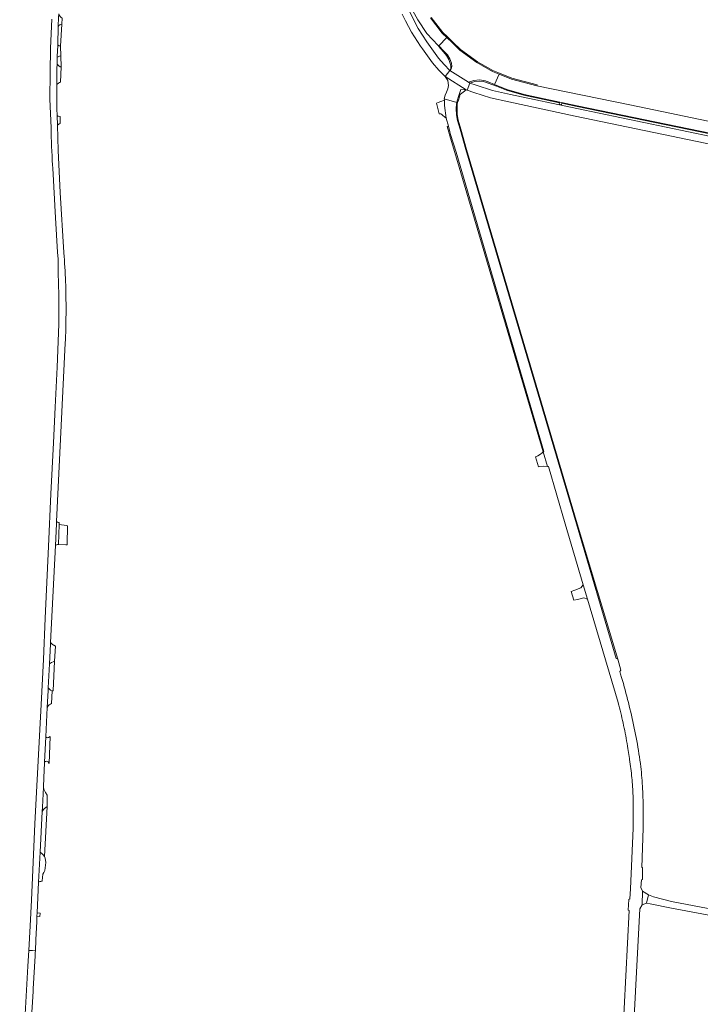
# Model space of a CAD drawing. Extents: x 152825 to 164088, y 457113 to 463005.
# Tile 266 of 364: x 159073 to 159383, y 460032 to 460479. Entities that reach past the tile are written whole.
import ezdxf

# ---------------------------------------------------------------- set-up
doc = ezdxf.new("R2010")
doc.units = 0
doc.header["$LTSCALE"] = 0.5
for name, color, linetype, lineweight in [('B-PV-VH-GESLOTENVERHARDING_ASFALT-GV', 251, 'CONTINUOUS', 18), ('B-PV-VH-GESLOTENVERHARDING_BETON-GV', 251, 'CONTINUOUS', 18), ('B-PV-VH-HALFVERHARDING_GRASBETONSTEEN-GV', 251, 'CONTINUOUS', 18), ('B-PV-VH-HALFVERHARDING_PUIN-GV', 251, 'CONTINUOUS', 18), ('B-PV-VH-ONVERHARD_ZAND-GV', 251, 'CONTINUOUS', 18), ('B-PV-VH-OPENVERHARDING_BETONSTRAATSTEEN-GV', 251, 'CONTINUOUS', 18)]:
    doc.layers.add(name, color=color, linetype=linetype, lineweight=lineweight)

msp = doc.modelspace()

# ---------------------------------------------------------------- linework, layer by layer
at = {"layer": 'B-PV-VH-GESLOTENVERHARDING_ASFALT-GV', "flags": 128}
for points in [[(159250.033, 460487.005), (159254.42, 460479.105), (159258.545, 460472.926), (159263.671, 460467.516), (159263.93, 460467.254), (159267.603, 460471.092), (159265.5, 460473.136), (159260.183, 460480.009)], [(159087.97, 460479.372), (159087.421, 460466.309), (159087.237, 460455.209), (159087.127, 460443.048), (159087.642, 460430.065), (159087.703, 460427.949), (159087.771, 460425.834), (159087.847, 460423.719), (159087.931, 460421.604), (159088.023, 460419.49), (159088.123, 460417.376), (159088.231, 460415.262), (159088.348, 460413.149), (159088.436, 460411.63), (159089.726, 460389.059), (159090.657, 460373.488), (159090.816, 460370.291), (159090.886, 460364.3), (159091.222, 460354.023), (159091.224, 460340.741), (159090.45, 460321.206), (159089.543, 460303.113), (159088.721, 460286.863), (159087.626, 460263.671), (159086.482, 460239.717), (159084.989, 460207.168), (159084.204, 460188.274), (159083.162, 460167.866), (159081.782, 460142.359), (159080.932, 460125.178), (159080.219, 460113.616), (159079.388, 460092.799), (159078.741, 460078.874), (159078.109, 460067.222), (159077.514, 460056.127), (159079.23, 460056.038), (159080.54, 460055.97), (159080.81, 460060.86), (159081.13, 460069.26), (159081.247, 460071.62), (159081.323, 460073.132), (159082.02, 460087.157), (159082.698, 460100.804), (159083.614, 460119.221), (159083.71, 460121.16), (159084.156, 460130.299), (159084.37, 460134.69), (159084.69, 460141.15), (159084.719, 460141.736), (159085.284, 460153.142), (159085.29, 460153.26), (159085.951, 460166.469), (159086.34, 460174.24), (159086.406, 460175.53), (159086.961, 460186.378), (159087.42, 460195.35), (159087.455, 460196.07), (159089.617, 460240.201), (159090.097, 460250), (159090.147, 460251.026), (159094.113, 460332.12), (159094.185, 460333.764), (159094.249, 460335.409), (159094.304, 460337.054), (159094.352, 460338.7), (159094.392, 460340.345), (159094.424, 460341.991), (159094.447, 460343.637), (159094.463, 460345.283), (159094.471, 460346.929), (159094.471, 460348.575), (159094.462, 460350.221), (159094.446, 460351.867), (159094.422, 460353.513), (159094.39, 460355.159), (159094.35, 460356.804), (159094.301, 460358.45), (159094.245, 460360.095), (159094.181, 460361.74), (159094.109, 460363.384), (159094.029, 460365.028), (159093.94, 460366.672), (159093.844, 460368.315), (159093.74, 460369.958), (159093.628, 460371.6), (159093.508, 460373.242), (159093.496, 460373.398), (159091.857, 460400.66), (159090.911, 460419.688), (159090.525, 460431.271), (159090.381, 460435.609), (159090.277, 460438.729), (159090.25, 460440.77), (159090.291, 460449.713), (159090.3, 460451.6), (159090.36, 460456.97), (159090.409, 460458.957), (159090.489, 460462.141), (159090.5, 460462.59), (159090.69, 460467.3), (159090.704, 460467.823), (159090.928, 460476.079), (159090.93, 460476.15), (159091.1, 460480.36)], [(159351.397, 460000), (159355.25, 460074.99), (159356.34, 460076.84), (159356.52, 460083.09), (159355.82, 460084.64), (159355.825, 460084.725), (159356.02, 460088.17), (159356.53, 460088.35), (159356.59, 460093.86), (159356.23, 460093.87), (159356.771, 460111.65), (159356.809, 460112.924), (159356.839, 460114.198), (159356.86, 460115.472), (159356.874, 460116.747), (159356.88, 460118.021), (159356.878, 460119.295), (159356.868, 460120.57), (159356.849, 460121.844), (159356.823, 460123.118), (159356.789, 460124.392), (159356.747, 460125.666), (159356.697, 460126.94), (159356.638, 460128.213), (159356.572, 460129.485), (159356.498, 460130.758), (159356.416, 460132.029), (159356.326, 460133.301), (159356.228, 460134.571), (159356.122, 460135.841), (159356.008, 460137.111), (159355.885, 460138.379), (159355.755, 460139.647), (159355.618, 460140.914), (159355.597, 460141.097), (159355.38, 460142.566), (159355.155, 460144.034), (159354.923, 460145.501), (159354.682, 460146.967), (159354.434, 460148.431), (159354.178, 460149.894), (159353.913, 460151.356), (159353.641, 460152.816), (159353.361, 460154.275), (159353.074, 460155.732), (159352.778, 460157.187), (159352.475, 460158.641), (159352.163, 460160.093), (159351.844, 460161.544), (159351.517, 460162.993), (159351.183, 460164.44), (159350.84, 460165.885), (159350.49, 460167.329), (159350.132, 460168.77), (159349.766, 460170.209), (159349.393, 460171.647), (159349.011, 460173.082), (159348.622, 460174.516), (159348.226, 460175.947), (159347.821, 460177.376), (159347.409, 460178.803), (159346.989, 460180.228), (159346.562, 460181.65), (159346.189, 460182.869), (159346.69, 460183.57), (159345.26, 460188.52), (159344.59, 460188.74), (159326.47, 460250), (159276.202, 460420.17), (159273.613, 460429.396), (159272.491, 460433.391), (159271.929, 460435.995), (159271.841, 460438.607), (159271.905, 460440.948), (159272.067, 460441.542), (159266.431, 460443.232), (159266.443, 460442.634), (159266.49, 460440.243), (159267.271, 460434.461), (159268.291, 460430.723), (159268.965, 460428.248), (159269.31, 460426.984), (159271.75, 460418.997), (159311.72, 460282.92), (159311.39, 460282.79), (159313.27, 460276.09), (159313.73, 460276.13), (159321.438, 460250), (159329.592, 460222.358), (159331.525, 460215.804), (159345.39, 460168.798), (159345.415, 460168.707), (159345.729, 460167.563), (159346.035, 460166.416), (159346.334, 460165.268), (159346.624, 460164.117), (159346.907, 460162.965), (159347.182, 460161.811), (159347.45, 460160.654), (159347.709, 460159.497), (159347.961, 460158.337), (159348.205, 460157.176), (159348.441, 460156.012), (159348.669, 460154.848), (159348.889, 460153.682), (159349.102, 460152.514), (159349.306, 460151.346), (159349.503, 460150.175), (159349.692, 460149.004), (159349.873, 460147.831), (159350.589, 460143.28), (159350.661, 460142.825), (159350.819, 460141.803), (159350.968, 460140.779), (159351.109, 460139.754), (159351.242, 460138.729), (159351.367, 460137.702), (159351.485, 460136.674), (159351.594, 460135.646), (159351.695, 460134.616), (159351.789, 460133.586), (159351.874, 460132.555), (159351.952, 460131.524), (159352.021, 460130.492), (159352.083, 460129.459), (159352.137, 460128.427), (159352.182, 460127.393), (159352.22, 460126.359), (159352.249, 460125.326), (159352.271, 460124.291), (159352.285, 460123.257), (159352.29, 460122.223), (159352.288, 460121.188), (159352.277, 460120.154), (159352.259, 460119.12), (159352.243, 460115.425), (159352.209, 460111.73), (159351.035, 460084.082), (159350.84, 460079.5), (159350.31, 460079.32), (159349.96, 460074.42), (159350.52, 460074.32), (159346.637, 460000)]]:
    msp.add_lwpolyline(points, dxfattribs=at)
for points in [[(159267.603, 460471.092), (159263.93, 460467.254), (159266.268, 460464.885), (159267.841, 460463.291), (159268.99, 460461.412), (159269.741, 460459.387), (159269.907, 460457.991), (159269.605, 460456.884), (159268.975, 460456.085), (159277.479, 460450.785), (159279.884, 460451.57), (159282.419, 460451.839), (159285.087, 460451.394), (159286.205, 460450.918), (159286.291, 460450.882), (159289.273, 460449.701), (159291.388, 460454.471), (159288.301, 460455.707), (159281.278, 460459.717), (159273.557, 460465.305), (159270.009, 460468.754)], [(159268.975, 460456.085), (159266.854, 460453.358), (159276.421, 460447.348), (159276.766, 460447.115), (159277.983, 460450.374), (159277.479, 460450.785)], [(159266.854, 460453.358), (159267.959, 460451.548), (159268.317, 460449.344), (159267.981, 460447.766), (159267.412, 460446.32), (159266.854, 460444.901), (159266.431, 460443.232), (159272.067, 460441.542), (159272.29, 460442.361), (159273.055, 460444.673), (159273.072, 460444.724), (159273.922, 460447.47), (159276.421, 460447.348)], [(159291.388, 460454.471), (159289.273, 460449.701), (159294.873, 460447.484), (159302.708, 460445.247), (159311.892, 460443.254), (159326.809, 460440.1), (159387.952, 460427.488), (159396.907, 460425.628), (159443.775, 460415.91), (159452.498, 460414.115), (159494.655, 460405.337), (159504.941, 460403.182), (159527.329, 460398.451), (159527.4, 460398.436), (159528.489, 460403.59), (159484.672, 460412.685), (159462.888, 460417.224), (159434.552, 460423.11), (159426.86, 460424.648), (159393.675, 460431.589), (159350.83, 460440.507), (159308.513, 460449.188), (159296.978, 460452.231)], [(159080.54, 460055.97), (159079.23, 460056.038), (159077.514, 460056.127), (159077.131, 460048.979), (159075.892, 460027.148), (159075.341, 460015.076), (159074.434, 460000), (159073.4, 459983.57), (159076.644, 459983.275), (159077.375, 460000), (159077.63, 460005.85), (159077.93, 460012.068), (159079.086, 460030.311), (159079.491, 460037.443), (159079.56, 460038.653), (159080.41, 460053.63), (159080.491, 460055.092)]]:
    msp.add_lwpolyline(points, close=True, dxfattribs=at)
at = {"layer": 'B-PV-VH-GESLOTENVERHARDING_BETON-GV', "flags": 128}
for points in [[(159247.307, 460481.682), (159248.854, 460478.714), (159251.582, 460473.481), (159255.616, 460467.16), (159256.462, 460465.966), (159261.035, 460459.513), (159264.006, 460456.283), (159266.854, 460453.358), (159268.975, 460456.085), (159266.355, 460458.758), (159263.785, 460461.685), (159258.521, 460469.114), (159254.615, 460475.235), (159250.412, 460483.297)], [(159387.665, 460426.055), (159326.63, 460438.831), (159296.483, 460445.24), (159288.41, 460447.058), (159280.858, 460449.437), (159277.983, 460450.374), (159276.766, 460447.115), (159279.777, 460446.108), (159287.498, 460443.676), (159295.735, 460441.821), (159325.908, 460435.406), (159389.381, 460422.12)]]:
    msp.add_lwpolyline(points, dxfattribs=at)
at = {"layer": 'B-PV-VH-HALFVERHARDING_GRASBETONSTEEN-GV', "flags": 128}
for points in [[(159260.183, 460480.009), (159265.5, 460473.136), (159267.603, 460471.092), (159270.009, 460468.754), (159273.557, 460465.305), (159281.278, 460459.717), (159288.301, 460455.707), (159291.388, 460454.471), (159296.978, 460452.231), (159308.513, 460449.188), (159308.604, 460449.578), (159297.104, 460452.611), (159291.537, 460454.842), (159288.475, 460456.068), (159281.495, 460460.054), (159273.815, 460465.612), (159270.288, 460469.041), (159267.882, 460471.379), (159265.799, 460473.403), (159260.517, 460480.231)], [(159387.952, 460427.488), (159326.809, 460440.1), (159311.892, 460443.254), (159302.708, 460445.247), (159294.873, 460447.484), (159289.273, 460449.701), (159286.291, 460450.882), (159286.205, 460450.918), (159285.087, 460451.394), (159282.419, 460451.839), (159279.884, 460451.57), (159277.479, 460450.785), (159277.983, 460450.374), (159280.337, 460451.085), (159282.322, 460451.28), (159284.264, 460451.158), (159290.136, 460448.927), (159294.761, 460447.175), (159302.609, 460444.852), (159311.837, 460442.932), (159318.799, 460441.46), (159318.654, 460440.744), (159319.772, 460440.517), (159319.915, 460441.224), (159326.756, 460439.777), (159387.872, 460427.089)]]:
    msp.add_lwpolyline(points, dxfattribs=at)
msp.add_lwpolyline([(159311.39, 460282.79), (159311.72, 460282.92), (159271.75, 460418.997), (159269.31, 460426.984), (159268.965, 460428.248), (159268.291, 460430.723), (159267.762, 460430.579), (159268.436, 460428.104), (159268.783, 460426.832), (159271.225, 460418.84)], close=True, dxfattribs=at)
at = {"layer": 'B-PV-VH-HALFVERHARDING_PUIN-GV', "flags": 128}
for points in [[(159263.93, 460467.254), (159263.792, 460467.118), (159265.992, 460464.613), (159267.414, 460462.928), (159268.467, 460461.029), (159269.126, 460459.334), (159269.387, 460458.098), (159269.35, 460456.968), (159268.975, 460456.085), (159269.605, 460456.884), (159269.907, 460457.991), (159269.741, 460459.387), (159268.99, 460461.412), (159267.841, 460463.291), (159266.268, 460464.885)], [(159273.072, 460444.724), (159273.055, 460444.673), (159272.29, 460442.361), (159272.067, 460441.542), (159271.905, 460440.948), (159271.841, 460438.607), (159271.929, 460435.995), (159272.491, 460433.391), (159273.613, 460429.396), (159276.202, 460420.17), (159326.47, 460250), (159344.59, 460188.74), (159345.26, 460188.52), (159326.758, 460250.085), (159276.49, 460420.253), (159273.902, 460429.477), (159272.782, 460433.463), (159272.228, 460436.032), (159272.238, 460438.647), (159272.287, 460440.838), (159272.459, 460441.525), (159272.658, 460442.219), (159273.462, 460444.588)]]:
    msp.add_lwpolyline(points, close=True, dxfattribs=at)
at = {"layer": 'B-PV-VH-ONVERHARD_ZAND-GV', "flags": 128}
for points in [[(159094.403, 460240.535), (159094.983, 460240.521), (159094.999, 460241.183), (159095.178, 460248.594), (159095.193, 460249.182), (159094.63, 460249.254), (159091.335, 460249.676), (159091.006, 460240.618)], [(159087.078, 460174.765), (159086.406, 460175.53), (159086.34, 460174.24), (159085.951, 460166.469), (159086.345, 460167.235), (159086.855, 460167.747), (159087.35, 460168.049), (159087.917, 460168.303), (159088.16, 460174.16), (159087.41, 460174.465)], [(159361.48, 460080.51), (159359.18, 460081.42), (159358.34, 460077.61), (159360.082, 460077.261), (159369.73, 460075.33), (159412.725, 460067.274), (159415.872, 460066.611), (159420.246, 460065.688), (159425.496, 460064.058), (159427.507, 460063.003), (159429.089, 460062.173), (159432.567, 460059.269), (159434.848, 460055.468), (159439.831, 460056.49), (159438.077, 460058.357), (159433.372, 460063.095), (159427.461, 460066.504), (159420.531, 460068.322), (159408.719, 460070.854), (159369.77, 460078.3)]]:
    msp.add_lwpolyline(points, close=True, dxfattribs=at)
at = {"layer": 'B-PV-VH-OPENVERHARDING_BETONSTRAATSTEEN-GV', "flags": 128}
for points in [[(159091.488, 460481.071), (159091.172, 460481.872), (159091.1, 460480.36), (159090.93, 460476.15), (159090.928, 460476.079), (159091.228, 460476.502), (159091.598, 460476.804), (159091.948, 460476.965), (159092.489, 460477.116), (159092.663, 460479.922), (159092.201, 460480.191), (159091.83, 460480.571)], [(159091.945, 460467.132), (159092.489, 460477.116), (159091.948, 460476.965), (159091.598, 460476.804), (159091.228, 460476.502), (159090.928, 460476.079), (159090.704, 460467.823), (159091.403, 460467.356)], [(159091.403, 460467.356), (159090.704, 460467.823), (159090.69, 460467.3), (159090.5, 460462.59), (159090.489, 460462.141), (159090.92, 460462.381), (159091.445, 460462.608), (159092.06, 460462.789), (159091.945, 460467.132)], [(159092.18, 460457.77), (159092.06, 460462.789), (159091.445, 460462.608), (159090.92, 460462.381), (159090.489, 460462.141), (159090.409, 460458.957), (159091.127, 460458.218), (159091.759, 460457.814)], [(159091.127, 460458.218), (159090.409, 460458.957), (159090.36, 460456.97), (159090.3, 460451.6), (159090.291, 460449.713), (159090.996, 460450.375), (159091.506, 460450.662), (159091.911, 460450.813), (159092.18, 460457.77), (159091.759, 460457.814)], [(159276.421, 460447.348), (159273.922, 460447.47), (159273.072, 460444.724)], [(159266.443, 460442.634), (159264.81, 460442.023), (159263.654, 460441.526), (159262.888, 460441.179), (159264.132, 460436.449), (159264.492, 460436.45), (159264.778, 460436.36), (159265.32, 460436.061), (159265.817, 460435.687), (159267.271, 460434.461), (159266.49, 460440.243)], [(159090.938, 460435.371), (159090.381, 460435.609), (159090.525, 460431.271), (159090.988, 460431.585), (159091.328, 460431.796), (159091.838, 460431.958), (159091.74, 460435.253)], [(159313.27, 460276.09), (159311.39, 460282.79), (159310.971, 460282.364), (159310.191, 460281.686), (159308.961, 460280.977), (159307.92, 460280.55), (159309.302, 460275.971), (159309.904, 460276.096), (159311.677, 460276.265)], [(159091.006, 460240.618), (159091.335, 460249.676), (159091.369, 460250.603), (159091.035, 460250.602), (159090.527, 460250.795), (159090.147, 460251.026), (159090.097, 460250), (159089.617, 460240.201), (159089.785, 460240.322), (159090.192, 460240.483), (159090.559, 460240.591)], [(159331.525, 460215.804), (159329.592, 460222.358), (159328.533, 460220.874), (159325.822, 460219.903), (159324.047, 460219.267), (159325.275, 460215.262), (159326.984, 460215.68), (159329.893, 460216.391)], [(159088.215, 460195.337), (159087.455, 460196.07), (159087.42, 460195.35), (159086.961, 460186.378), (159087.8, 460187.027), (159088.595, 460187.345), (159089.27, 460187.52), (159089.72, 460194.334), (159088.849, 460194.863), (159088.832, 460194.873)], [(159088.56, 460174.14), (159089.27, 460187.52), (159088.595, 460187.345), (159087.8, 460187.027), (159086.961, 460186.378), (159086.406, 460175.53), (159087.078, 460174.765), (159087.41, 460174.465), (159088.16, 460174.16)], [(159086.8, 460141.137), (159087.296, 460153.354), (159086.561, 460152.826), (159086.095, 460152.765), (159085.704, 460152.869), (159085.284, 460153.142), (159084.719, 460141.736), (159085.1, 460142.049), (159085.475, 460142.155), (159085.866, 460142.036), (159086.272, 460141.781)], [(159084.439, 460129.425), (159084.156, 460130.299), (159083.71, 460121.16), (159083.614, 460119.221), (159084.237, 460120.139), (159084.716, 460120.651), (159085.841, 460121.48), (159085.919, 460126.664), (159085.134, 460127.924)], [(159084.665, 460098.743), (159085.841, 460121.48), (159084.716, 460120.651), (159084.237, 460120.139), (159083.614, 460119.221), (159082.698, 460100.804), (159083.489, 460100.183), (159084.107, 460099.553)], [(159083.489, 460100.183), (159082.698, 460100.804), (159082.02, 460087.157), (159082.484, 460087.394), (159083.054, 460087.47), (159083.4, 460087.516), (159083.565, 460087.697), (159083.711, 460089.305), (159083.963, 460090.703), (159084.306, 460091.515), (159084.86, 460092.373), (159085.212, 460096.13), (159085.012, 460097.978), (159084.665, 460098.743), (159084.107, 460099.553)], [(159359.18, 460081.42), (159356.52, 460083.09), (159356.34, 460076.84), (159358.34, 460077.61)], [(159082.62, 460071.552), (159082.693, 460073.064), (159081.323, 460073.132), (159081.247, 460071.62)]]:
    msp.add_lwpolyline(points, close=True, dxfattribs=at)

doc.saveas('drawing.dxf')
